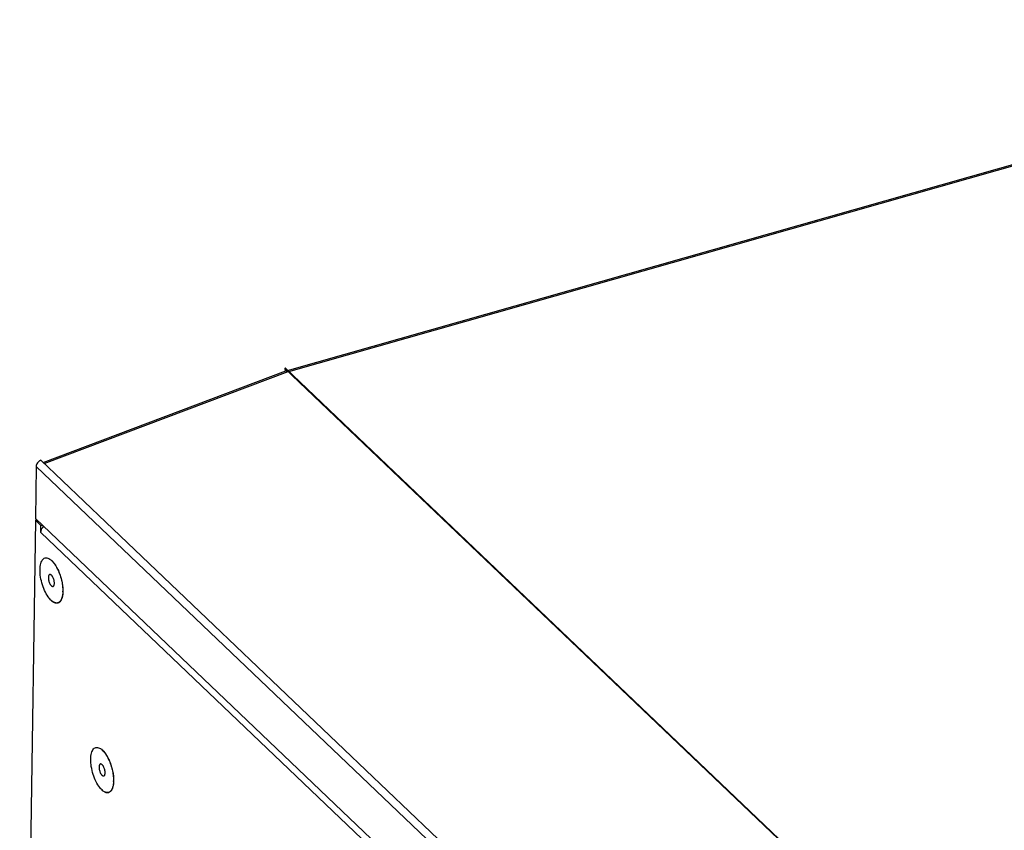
# Model space of a CAD drawing. Header units: millimetres. Extents: x 1117 to 38156, y -1945 to 7303.
# Tile 283 of 656: x 9422 to 9595, y 1394 to 1537. Entities that reach past the tile are written whole.
import ezdxf

# ---------------------------------------------------------------- set-up
doc = ezdxf.new("R2010")
doc.units = ezdxf.units.MM

msp = doc.modelspace()

# ---------------------------------------------------------------- linework, layer by layer
at = {"color": 7, "linetype": 'Continuous'}
for p, q in [((9468.967, 1475.218), (9685.91, 1536.847)), ((9469.154, 1475.039), (9686.253, 1536.713)), ((9426.016, 1459.044), (9468.674, 1475.126)), ((9468.468, 1475.564), (9468.512, 1475.065)), ((9769.043, 1188.889), (9468.468, 1475.564)), ((9769.143, 1188.922), (9468.569, 1475.597)), ((9426.215, 1458.855), (9469.054, 1475.006)), ((9424.807, 1458.316), (9424.672, 1449.166)), ((9725.382, 1171.641), (9424.807, 1458.316)), ((9726.203, 1172.737), (9425.629, 1459.413)), ((9424.668, 1448.911), (9421.912, 1262.663)), ((9424.668, 1448.911), (9424.877, 1448.971)), ((9425.644, 1447.981), (9424.668, 1448.911)), ((9725.246, 1162.491), (9424.672, 1449.166)), ((9425.625, 1446.706), (9425.644, 1447.981)), ((9425.644, 1447.981), (9425.853, 1448.04)), ((9425.625, 1446.706), (9724.248, 1161.892))]:
    msp.add_line(p, q, dxfattribs=at)
for centre, radius, start, end in [((9468.914, 1474.385), 1.26, 105.88928, 110.68566), ((9468.61, 1474.47), 0.787, 46.28074, 50.78311), ((9421.514, 1436.841), 7.847, 25.6811, 26.69605), ((9421.07, 1436.629), 8.339, 23.67846, 25.6723), ((9423.724, 1436.479), 5.757, 358.23072, 359.1552), ((9430.423, 1403.528), 7.847, 25.6811, 26.69605), ((9429.979, 1403.316), 8.339, 23.67846, 25.6723), ((9432.633, 1403.166), 5.757, 358.23072, 359.1552)]:
    msp.add_arc(centre, radius, start, end, dxfattribs=at)
msp.add_open_spline([(9468.674, 1475.126), (9468.693, 1475.134), (9468.714, 1475.138), (9468.735, 1475.14)], degree=3, dxfattribs=at)
for points, knots in [([(9468.735, 1475.14), (9468.75, 1475.141), (9468.817, 1475.14), (9468.883, 1475.116), (9468.929, 1475.091)], [0, 0, 0, 0, 0.2246682, 1, 1, 1, 1]), ([(9468.929, 1475.091), (9468.939, 1475.085), (9468.983, 1475.06), (9469.024, 1475.03), (9469.054, 1475.006)], [0, 0, 0, 0, 0.233516, 1, 1, 1, 1]), ([(9425.629, 1459.413), (9425.516, 1459.37), (9425.298, 1459.245), (9424.961, 1458.905), (9424.811, 1458.548), (9424.807, 1458.316)], [0, 0, 0, 0, 0.2532581, 0.515344, 1, 1, 1, 1]), ([(9425.625, 1446.706), (9425.627, 1446.8), (9425.679, 1447.203), (9425.89, 1447.575), (9426.097, 1447.805)], [0, 0, 0, 0, 0.2333207, 1, 1, 1, 1]), ([(9425.48, 1440.21), (9425.485, 1440.572), (9425.534, 1441.086), (9425.749, 1441.683), (9425.955, 1442.003), (9426.218, 1442.214), (9426.654, 1442.328), (9426.99, 1442.189), (9427.184, 1442.064)], [0, 0, 0, 0, 0.3386671, 0.4754841, 0.5909563, 0.6904346, 0.7842269, 1, 1, 1, 1]), ([(9427.184, 1442.064), (9427.244, 1442.025), (9427.503, 1441.836), (9427.724, 1441.597), (9427.878, 1441.402)], [0, 0, 0, 0, 0.2225179, 1, 1, 1, 1]), ([(9427.532, 1441.824), (9427.644, 1441.717), (9427.864, 1441.473), (9428.055, 1441.207), (9428.15, 1441.063)], [0, 0, 0, 0, 0.4724152, 1, 1, 1, 1]), ([(9427.878, 1441.402), (9427.903, 1441.37), (9428.005, 1441.237), (9428.1, 1441.099), (9428.169, 1440.992)], [0, 0, 0, 0, 0.2411613, 1, 1, 1, 1]), ([(9428.15, 1441.063), (9428.235, 1440.932), (9428.4, 1440.657), (9428.547, 1440.371), (9428.617, 1440.223)], [0, 0, 0, 0, 0.4858726, 1, 1, 1, 1]), ([(9428.169, 1440.992), (9428.201, 1440.943), (9428.327, 1440.739), (9428.443, 1440.529), (9428.525, 1440.366)], [0, 0, 0, 0, 0.2414899, 1, 1, 1, 1]), ([(9427.082, 1435.203), (9426.83, 1435.522), (9426.379, 1436.274), (9425.88, 1437.524), (9425.555, 1438.862), (9425.473, 1439.773), (9425.48, 1440.21)], [0, 0, 0, 0, 0.228887, 0.4887016, 0.7544558, 1, 1, 1, 1]), ([(9426.948, 1438.809), (9426.947, 1438.719), (9426.96, 1438.532), (9427.014, 1438.25), (9427.101, 1437.972), (9427.198, 1437.754), (9427.288, 1437.599), (9427.357, 1437.498), (9427.428, 1437.412), (9427.5, 1437.343), (9427.573, 1437.291), (9427.644, 1437.257), (9427.713, 1437.243), (9427.758, 1437.248), (9427.778, 1437.254)], [0, 0, 0, 0, 0.1415361, 0.2947978, 0.450591, 0.5994017, 0.6684586, 0.7326629, 0.7912828, 0.8438455, 0.8902332, 0.9308344, 0.9667597, 1, 1, 1, 1]), ([(9427.182, 1439.351), (9427.165, 1439.346), (9427.13, 1439.33), (9427.084, 1439.292), (9427.044, 1439.24), (9427.011, 1439.175), (9426.984, 1439.098), (9426.957, 1438.976), (9426.949, 1438.878), (9426.948, 1438.809)], [0, 0, 0, 0, 0.0877886, 0.1810245, 0.2840256, 0.3995721, 0.529004, 0.6726654, 1, 1, 1, 1]), ([(9428.012, 1437.795), (9428.013, 1437.885), (9428.001, 1438.073), (9427.946, 1438.354), (9427.859, 1438.633), (9427.762, 1438.85), (9427.673, 1439.006), (9427.604, 1439.106), (9427.532, 1439.192), (9427.46, 1439.262), (9427.388, 1439.314), (9427.316, 1439.347), (9427.247, 1439.361), (9427.203, 1439.356), (9427.182, 1439.351)], [0, 0, 0, 0, 0.1415361, 0.2947978, 0.450591, 0.5994017, 0.6684586, 0.7326629, 0.7912828, 0.8438455, 0.8902332, 0.9308344, 0.9667597, 1, 1, 1, 1]), ([(9428.617, 1440.223), (9428.74, 1439.964), (9428.962, 1439.425), (9429.222, 1438.59), (9429.404, 1437.742), (9429.472, 1437.173), (9429.489, 1436.895)], [0, 0, 0, 0, 0.248448, 0.5043007, 0.7579637, 1, 1, 1, 1]), ([(9428.707, 1439.977), (9429.004, 1439.302), (9429.29, 1438.355), (9429.426, 1437.388), (9429.448, 1437.15)], [0, 0, 0, 0, 0.75553, 1, 1, 1, 1]), ([(9427.778, 1437.254), (9427.796, 1437.259), (9427.831, 1437.274), (9427.877, 1437.313), (9427.916, 1437.364), (9427.95, 1437.429), (9427.976, 1437.506), (9428.003, 1437.628), (9428.011, 1437.727), (9428.012, 1437.795)], [0, 0, 0, 0, 0.0877886, 0.1810245, 0.2840256, 0.3995721, 0.529004, 0.6726654, 1, 1, 1, 1]), ([(9429.448, 1437.15), (9429.455, 1437.085), (9429.475, 1436.834), (9429.483, 1436.581), (9429.481, 1436.394)], [0, 0, 0, 0, 0.2588961, 1, 1, 1, 1]), ([(9429.501, 1436.306), (9429.498, 1436.196), (9429.487, 1435.984), (9429.451, 1435.678), (9429.396, 1435.397), (9429.323, 1435.142), (9429.233, 1434.917), (9429.127, 1434.722), (9429.004, 1434.561), (9428.866, 1434.434), (9428.714, 1434.344), (9428.548, 1434.293), (9428.373, 1434.281), (9428.19, 1434.308), (9428.002, 1434.373), (9427.81, 1434.474), (9427.615, 1434.611), (9427.491, 1434.721), (9427.428, 1434.78)], [0, 0, 0, 0, 0.0902211, 0.1749189, 0.2537065, 0.3263498, 0.3928131, 0.4533193, 0.5084185, 0.559071, 0.606695, 0.6531066, 0.7003077, 0.7501789, 0.8042305, 0.8635177, 0.9286935, 1, 1, 1, 1]), ([(9429.479, 1436.301), (9429.468, 1435.952), (9429.412, 1435.458), (9429.192, 1434.886), (9428.986, 1434.581), (9428.725, 1434.382), (9428.295, 1434.281), (9427.967, 1434.418), (9427.776, 1434.54)], [0, 0, 0, 0, 0.3363918, 0.4721133, 0.5870142, 0.6866905, 0.7814396, 1, 1, 1, 1]), ([(9429.489, 1436.895), (9429.493, 1436.844), (9429.503, 1436.648), (9429.505, 1436.452), (9429.501, 1436.306)], [0, 0, 0, 0, 0.2571922, 1, 1, 1, 1]), ([(9427.776, 1434.54), (9427.716, 1434.579), (9427.457, 1434.769), (9427.237, 1435.007), (9427.082, 1435.203)], [0, 0, 0, 0, 0.2225179, 1, 1, 1, 1]), ([(9434.388, 1406.897), (9434.394, 1407.259), (9434.443, 1407.773), (9434.658, 1408.37), (9434.864, 1408.69), (9435.127, 1408.901), (9435.563, 1409.015), (9435.899, 1408.876), (9436.093, 1408.751)], [0, 0, 0, 0, 0.3386671, 0.4754841, 0.5909563, 0.6904346, 0.7842269, 1, 1, 1, 1]), ([(9436.093, 1408.751), (9436.153, 1408.712), (9436.412, 1408.523), (9436.633, 1408.285), (9436.787, 1408.089)], [0, 0, 0, 0, 0.2225179, 1, 1, 1, 1]), ([(9436.441, 1408.511), (9436.553, 1408.404), (9436.773, 1408.161), (9436.964, 1407.894), (9437.059, 1407.75)], [0, 0, 0, 0, 0.4724152, 1, 1, 1, 1]), ([(9436.787, 1408.089), (9436.812, 1408.057), (9436.914, 1407.924), (9437.009, 1407.786), (9437.078, 1407.679)], [0, 0, 0, 0, 0.2411613, 1, 1, 1, 1]), ([(9437.059, 1407.75), (9437.144, 1407.619), (9437.309, 1407.344), (9437.455, 1407.059), (9437.526, 1406.91)], [0, 0, 0, 0, 0.4858726, 1, 1, 1, 1]), ([(9437.078, 1407.679), (9437.109, 1407.63), (9437.236, 1407.426), (9437.352, 1407.216), (9437.434, 1407.053)], [0, 0, 0, 0, 0.2414899, 1, 1, 1, 1]), ([(9435.991, 1401.89), (9435.739, 1402.209), (9435.288, 1402.961), (9434.789, 1404.212), (9434.464, 1405.549), (9434.382, 1406.461), (9434.388, 1406.897)], [0, 0, 0, 0, 0.228887, 0.4887016, 0.7544558, 1, 1, 1, 1]), ([(9436.091, 1406.038), (9436.074, 1406.033), (9436.039, 1406.017), (9435.993, 1405.979), (9435.953, 1405.927), (9435.92, 1405.862), (9435.893, 1405.785), (9435.866, 1405.663), (9435.858, 1405.565), (9435.857, 1405.497)], [0, 0, 0, 0, 0.0877886, 0.1810245, 0.2840256, 0.3995721, 0.529004, 0.6726654, 1, 1, 1, 1]), ([(9436.921, 1404.482), (9436.922, 1404.572), (9436.91, 1404.76), (9436.855, 1405.041), (9436.768, 1405.32), (9436.671, 1405.537), (9436.582, 1405.693), (9436.512, 1405.793), (9436.441, 1405.879), (9436.369, 1405.949), (9436.296, 1406.001), (9436.225, 1406.035), (9436.156, 1406.048), (9436.111, 1406.044), (9436.091, 1406.038)], [0, 0, 0, 0, 0.1415361, 0.2947978, 0.450591, 0.5994017, 0.6684586, 0.7326629, 0.7912828, 0.8438455, 0.8902332, 0.9308344, 0.9667597, 1, 1, 1, 1]), ([(9437.526, 1406.91), (9437.649, 1406.651), (9437.871, 1406.113), (9438.13, 1405.277), (9438.313, 1404.429), (9438.381, 1403.86), (9438.398, 1403.582)], [0, 0, 0, 0, 0.248448, 0.5043007, 0.7579637, 1, 1, 1, 1]), ([(9437.616, 1406.665), (9437.912, 1405.989), (9438.199, 1405.043), (9438.335, 1404.075), (9438.357, 1403.837)], [0, 0, 0, 0, 0.75553, 1, 1, 1, 1]), ([(9435.857, 1405.497), (9435.856, 1405.407), (9435.869, 1405.219), (9435.923, 1404.937), (9436.01, 1404.659), (9436.107, 1404.441), (9436.196, 1404.286), (9436.266, 1404.185), (9436.337, 1404.099), (9436.409, 1404.03), (9436.482, 1403.978), (9436.553, 1403.944), (9436.622, 1403.93), (9436.667, 1403.935), (9436.687, 1403.941)], [0, 0, 0, 0, 0.1415361, 0.2947978, 0.450591, 0.5994017, 0.6684586, 0.7326629, 0.7912828, 0.8438455, 0.8902332, 0.9308344, 0.9667597, 1, 1, 1, 1]), ([(9436.687, 1403.941), (9436.705, 1403.946), (9436.739, 1403.962), (9436.785, 1404), (9436.825, 1404.052), (9436.858, 1404.116), (9436.885, 1404.193), (9436.912, 1404.315), (9436.92, 1404.414), (9436.921, 1404.482)], [0, 0, 0, 0, 0.0877886, 0.1810245, 0.2840256, 0.3995721, 0.529004, 0.6726654, 1, 1, 1, 1]), ([(9438.387, 1402.988), (9438.377, 1402.639), (9438.321, 1402.145), (9438.101, 1401.573), (9437.895, 1401.268), (9437.633, 1401.07), (9437.204, 1400.968), (9436.876, 1401.105), (9436.685, 1401.227)], [0, 0, 0, 0, 0.3363918, 0.4721133, 0.5870142, 0.6866905, 0.7814396, 1, 1, 1, 1]), ([(9438.41, 1402.993), (9438.405, 1402.809), (9438.386, 1402.541), (9438.329, 1402.198), (9438.274, 1401.968), (9438.206, 1401.758), (9438.102, 1401.518), (9438.001, 1401.357), (9437.922, 1401.267)], [0, 0, 0, 0, 0.3022423, 0.4408505, 0.5705302, 0.6911088, 0.8026435, 1, 1, 1, 1]), ([(9438.357, 1403.837), (9438.364, 1403.772), (9438.384, 1403.521), (9438.392, 1403.268), (9438.39, 1403.081)], [0, 0, 0, 0, 0.2588961, 1, 1, 1, 1]), ([(9438.398, 1403.582), (9438.402, 1403.531), (9438.412, 1403.335), (9438.414, 1403.139), (9438.41, 1402.993)], [0, 0, 0, 0, 0.2571922, 1, 1, 1, 1]), ([(9436.685, 1401.227), (9436.625, 1401.266), (9436.366, 1401.456), (9436.145, 1401.694), (9435.991, 1401.89)], [0, 0, 0, 0, 0.2225179, 1, 1, 1, 1]), ([(9437.922, 1401.267), (9437.875, 1401.214), (9437.775, 1401.119), (9437.599, 1401.019), (9437.407, 1400.97), (9437.202, 1400.973), (9436.989, 1401.027), (9436.771, 1401.129), (9436.549, 1401.277), (9436.408, 1401.4), (9436.337, 1401.467)], [0, 0, 0, 0, 0.116534, 0.2252097, 0.3315032, 0.4413626, 0.5600469, 0.6913707, 0.8376916, 1, 1, 1, 1])]:
    msp.add_open_spline(points, degree=3, knots=knots, dxfattribs=at)

doc.saveas('drawing.dxf')
